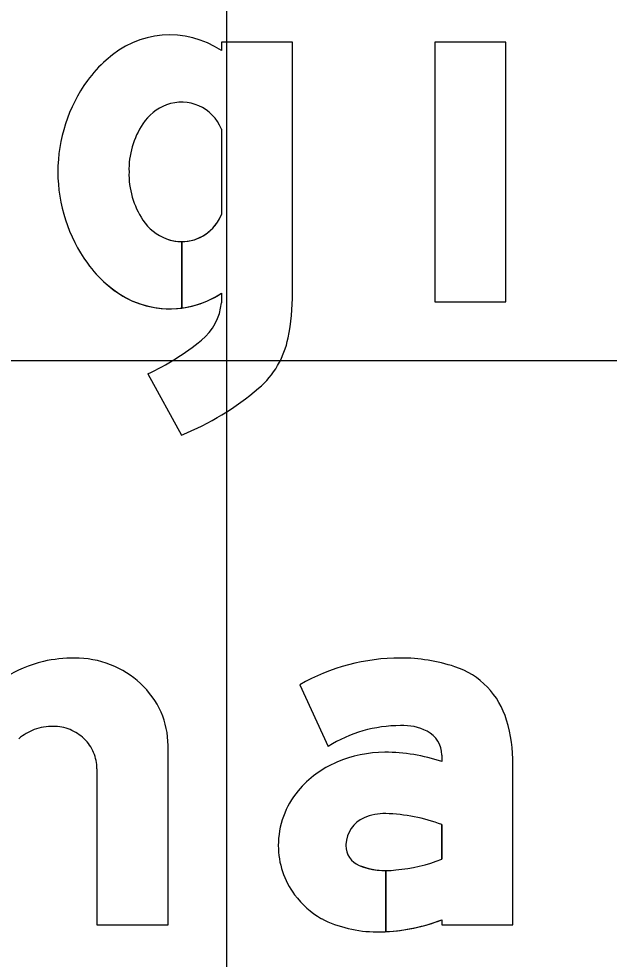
# Model space of a CAD drawing. Extents: x 1797809 to 2198143, y 249608 to 1237864.
# Drawn here: x 2194653.04 to 2194654.879, y 1237207.243 to 1237210.17 of the extents above; entities that cross this region are included whole.
import ezdxf

# ---------------------------------------------------------------- set-up
doc = ezdxf.new("R2010")
doc.units = 0
for name, color, linetype in [('GSBWFILL', 7, 'Continuous'), ('GSCOLORFILL', 7, 'Continuous'), ('GSOUTLINE', 7, 'Continuous'), ('GSSHT', 7, 'Continuous')]:
    doc.layers.add(name, color=color, linetype=linetype)

msp = doc.modelspace()

# ---------------------------------------------------------------- linework, layer by layer
at = {"layer": 'GSBWFILL'}
for p, q in [((2194653.6709, 1237209.8263), (2194653.6709, 1237209.5609)), ((2194653.5472, 1237209.2697), (2194653.5472, 1237209.4766)), ((2194653.5473, 1237209.4766), (2194653.5473, 1237209.2697)), ((2194653.6709, 1237209.3159), (2194653.6709, 1237209.2862)), ((2194653.4417, 1237209.0647), (2194653.5465, 1237208.8743)), ((2194653.2834, 1237207.8354), (2194653.2834, 1237207.3498))]:
    msp.add_line(p, q, dxfattribs=at)
for points in [[(2194653.8924, 1237209.3169), (2194653.8924, 1237210.0978), (2194653.6709, 1237210.0978), (2194653.6709, 1237210.0714)], [(2194653.9147, 1237208.097), (2194654.0036, 1237207.9051)], [(2194653.2834, 1237207.3498), (2194653.5048, 1237207.3498), (2194653.5048, 1237207.9083)], [(2194654.3574, 1237207.8781), (2194654.3574, 1237207.8577)], [(2194654.3574, 1237207.3653), (2194654.3574, 1237207.3498), (2194654.5788, 1237207.3498), (2194654.5788, 1237207.8494)], [(2194654.3574, 1237207.6617), (2194654.3574, 1237207.5541)], [(2194654.183, 1237207.3283), (2194654.183, 1237207.5183)], [(2194654.1831, 1237207.5183), (2194654.1831, 1237207.3283)]]:
    msp.add_lwpolyline(points, dxfattribs=at)
msp.add_lwpolyline([(2194654.3353, 1237209.2895), (2194654.5567, 1237209.2895), (2194654.5567, 1237210.0978), (2194654.3353, 1237210.0978)], close=True, dxfattribs=at)
for centre, major_axis, ratio, start_param, end_param in [((2194653.5104, 1237209.83), (0, 0.2899), 0.999997, 5.696193, 7.034788), ((2194653.5397, 1237209.7746), (0, 0.3508), 0.999997, 0.704703, 0.952762), ((2194653.6459, 1237209.6936), (0, 0.4843), 0.999997, 0.943678, 1.570796), ((2194653.5472, 1237209.7778), (0, 0.1329), 0.999997, 5.086447, 6.647393), ((2194653.5551, 1237209.7571), (0, 0.155), 0.999997, 0.364208, 0.979941), ((2194653.6388, 1237209.701), (0, 0.2557), 0.999997, 0.979941, 1.599528), ((2194653.6459, 1237209.6936), (0, 0.4843), 0.999997, 1.570796, 2.197914), ((2194653.6388, 1237209.6863), (0, 0.2557), 0.999997, 1.542065, 2.161651), ((2194653.5551, 1237209.6302), (0, 0.155), 0.999997, 2.161651, 2.777385), ((2194653.5472, 1237209.6095), (0, 0.1329), 0.999997, 3.142009, 4.338331), ((2194653.5472, 1237209.6095), (0, 0.1329), 0.999997, 2.777385, 3.141593), ((2194653.5397, 1237209.6127), (0, 0.3508), 0.999997, 2.188831, 2.436889), ((2194653.5104, 1237209.5573), (0, 0.2899), 0.999997, 2.38999, 3.269164), ((2194653.5104, 1237209.5573), (0, 0.2899), 0.999997, 3.269357, 3.728585), ((2194653.1727, 1237209.3169), (0, 0.7197), 0.999997, 4.516397, 4.712389), ((2194653.5025, 1237209.3012), (0, 0.1691), 0.999997, 3.821067, 4.623797), ((2194653.0856, 1237209.8172), (0, 0.8325), 0.999997, 3.583493, 3.821067), ((2194653.6071, 1237209.2307), (0, 0.2768), 0.999997, 3.848521, 4.516397), ((2194653.2183, 1237209.6858), (0, 0.8754), 0.999997, 3.525928, 3.848521), ((2194653.2097, 1237207.7817), (0, 0.3987), 0.999993, 0.235088, 0.567132), ((2194653.2135, 1237207.7373), (0, 0.4429), 0.999993, 0, 0.219986), ((2194653.2135, 1237207.8685), (0, 0.3117), 0.999993, 5.914285, 6.283185), ((2194653.221, 1237207.8879), (0, 0.2909), 0.999993, 5.532258, 5.914285), ((2194654.2288, 1237207.5455), (0, 0.6347), 0.999993, 0, 0.517719), ((2194654.2288, 1237207.6382), (0, 0.542), 0.999993, 5.96613, 6.283185), ((2194654.3201, 1237207.9165), (0, 0.2491), 0.999993, 4.997165, 5.96613), ((2194653.2326, 1237207.9003), (0, 0.2739), 0.999993, 5.130076, 5.532258), ((2194653.2506, 1237207.9083), (0, 0.2542), 0.999993, 4.712389, 5.130076), ((2194654.0909, 1237207.8494), (0, 0.4879), 0.999993, 4.712389, 4.997165), ((2194653.14, 1237207.8138), (0, 0.1524), 0.999993, 0.345704, 0.715718), ((2194653.1474, 1237207.7932), (0, 0.1743), 0.999993, 0, 0.345704), ((2194653.1474, 1237207.8276), (0, 0.1399), 0.999993, 5.900624, 6.283185), ((2194653.1489, 1237207.8314), (0, 0.1358), 0.999993, 5.51227, 5.900624), ((2194654.2288, 1237207.5455), (0, 0.4243), 0.999993, 0, 0.559495), ((2194654.2367, 1237207.8023), (0, 0.1678), 0.999993, 5.822746, 6.330435), ((2194653.1513, 1237207.8338), (0, 0.1324), 0.999993, 5.115435, 5.51227), ((2194654.2744, 1237207.8781), (0, 0.083), 0.999993, 4.712389, 5.822746), ((2194653.155, 1237207.8354), (0, 0.1284), 0.999993, 4.712389, 5.115435), ((2194654.1798, 1237207.507), (0, 0.3797), 0.999993, 0, 0.404512), ((2194654.1798, 1237207.3277), (0, 0.559), 0.999993, 5.959871, 6.283185), ((2194654.1538, 1237207.5635), (0, 0.3175), 0.999993, 0.399285, 0.87593), ((2194654.1147, 1237207.5961), (0, 0.2667), 0.999993, 0.87593, 1.570796), ((2194654.1788, 1237207.5358), (0, 0.1601), 0.999993, 6.259455, 6.691732), ((2194654.1671, 1237207.1516), (0, 0.5444), 0.999993, 5.926185, 6.254823), ((2194654.1526, 1237207.5963), (0, 0.0941), 0.999993, 0.408547, 1.530785), ((2194654.103, 1237207.5961), (0, 0.2549), 0.999993, 1.570796, 2.21394), ((2194654.1587, 1237207.5961), (0, 0.1002), 0.999993, 1.530785, 1.570796), ((2194654.1249, 1237207.5961), (0, 0.0664), 0.999993, 1.570796, 2.757027), ((2194654.1701, 1237208.0304), (0, 0.5118), 0.999993, 3.228562, 3.516221), ((2194654.183, 1237207.7398), (0, 0.2214), 0.999993, 2.757027, 3.141593), ((2194654.183, 1237207.7398), (0, 0.2214), 0.999993, 3.141843, 3.28451), ((2194654.1256, 1237207.613), (0, 0.2832), 0.999993, 2.21394, 2.611125), ((2194654.1546, 1237207.7086), (0, 0.381), 0.999993, 2.672443, 3.141593), ((2194654.1546, 1237207.8928), (0, 0.5652), 0.999993, 3.192057, 3.508644), ((2194654.1546, 1237207.8928), (0, 0.5652), 0.999993, 3.141593, 3.191959)]:
    msp.add_ellipse(centre, major_axis=major_axis, ratio=ratio, start_param=start_param, end_param=end_param, dxfattribs=at)
at = {"layer": 'GSCOLORFILL'}
for p, q in [((2194653.6709, 1237209.8263), (2194653.6709, 1237209.5609)), ((2194653.5472, 1237209.2697), (2194653.5472, 1237209.4766)), ((2194653.5473, 1237209.4766), (2194653.5473, 1237209.2697)), ((2194653.6709, 1237209.3159), (2194653.6709, 1237209.2862)), ((2194653.4417, 1237209.0647), (2194653.5465, 1237208.8743)), ((2194653.2834, 1237207.8354), (2194653.2834, 1237207.3498))]:
    msp.add_line(p, q, dxfattribs=at)
for points in [[(2194653.8924, 1237209.3169), (2194653.8924, 1237210.0978), (2194653.6709, 1237210.0978), (2194653.6709, 1237210.0714)], [(2194653.9147, 1237208.097), (2194654.0036, 1237207.9051)], [(2194653.2834, 1237207.3498), (2194653.5048, 1237207.3498), (2194653.5048, 1237207.9083)], [(2194654.3574, 1237207.8781), (2194654.3574, 1237207.8577)], [(2194654.3574, 1237207.3653), (2194654.3574, 1237207.3498), (2194654.5788, 1237207.3498), (2194654.5788, 1237207.8494)], [(2194654.3574, 1237207.6617), (2194654.3574, 1237207.5541)], [(2194654.183, 1237207.3283), (2194654.183, 1237207.5183)], [(2194654.1831, 1237207.5183), (2194654.1831, 1237207.3283)]]:
    msp.add_lwpolyline(points, dxfattribs=at)
msp.add_lwpolyline([(2194654.3353, 1237209.2895), (2194654.5567, 1237209.2895), (2194654.5567, 1237210.0978), (2194654.3353, 1237210.0978)], close=True, dxfattribs=at)
for centre, major_axis, ratio, start_param, end_param in [((2194653.5104, 1237209.83), (0, 0.2899), 0.999997, 5.696193, 7.034788), ((2194653.5397, 1237209.7746), (0, 0.3508), 0.999997, 0.704703, 0.952762), ((2194653.6459, 1237209.6936), (0, 0.4843), 0.999997, 0.943678, 1.570796), ((2194653.5472, 1237209.7778), (0, 0.1329), 0.999997, 5.086447, 6.647393), ((2194653.5551, 1237209.7571), (0, 0.155), 0.999997, 0.364208, 0.979941), ((2194653.6388, 1237209.701), (0, 0.2557), 0.999997, 0.979941, 1.599528), ((2194653.6459, 1237209.6936), (0, 0.4843), 0.999997, 1.570796, 2.197914), ((2194653.6388, 1237209.6863), (0, 0.2557), 0.999997, 1.542065, 2.161651), ((2194653.5551, 1237209.6302), (0, 0.155), 0.999997, 2.161651, 2.777385), ((2194653.5472, 1237209.6095), (0, 0.1329), 0.999997, 3.142009, 4.338331), ((2194653.5472, 1237209.6095), (0, 0.1329), 0.999997, 2.777385, 3.141593), ((2194653.5397, 1237209.6127), (0, 0.3508), 0.999997, 2.188831, 2.436889), ((2194653.5104, 1237209.5573), (0, 0.2899), 0.999997, 2.38999, 3.269164), ((2194653.5104, 1237209.5573), (0, 0.2899), 0.999997, 3.269357, 3.728585), ((2194653.1727, 1237209.3169), (0, 0.7197), 0.999997, 4.516397, 4.712389), ((2194653.5025, 1237209.3012), (0, 0.1691), 0.999997, 3.821067, 4.623797), ((2194653.0856, 1237209.8172), (0, 0.8325), 0.999997, 3.583493, 3.821067), ((2194653.6071, 1237209.2307), (0, 0.2768), 0.999997, 3.848521, 4.516397), ((2194653.2183, 1237209.6858), (0, 0.8754), 0.999997, 3.525928, 3.848521), ((2194653.2097, 1237207.7817), (0, 0.3987), 0.999993, 0.235088, 0.567132), ((2194653.2135, 1237207.7373), (0, 0.4429), 0.999993, 0, 0.219986), ((2194653.2135, 1237207.8685), (0, 0.3117), 0.999993, 5.914285, 6.283185), ((2194653.221, 1237207.8879), (0, 0.2909), 0.999993, 5.532258, 5.914285), ((2194654.2288, 1237207.5455), (0, 0.6347), 0.999993, 0, 0.517719), ((2194654.2288, 1237207.6382), (0, 0.542), 0.999993, 5.96613, 6.283185), ((2194654.3201, 1237207.9165), (0, 0.2491), 0.999993, 4.997165, 5.96613), ((2194653.2326, 1237207.9003), (0, 0.2739), 0.999993, 5.130076, 5.532258), ((2194653.2506, 1237207.9083), (0, 0.2542), 0.999993, 4.712389, 5.130076), ((2194654.0909, 1237207.8494), (0, 0.4879), 0.999993, 4.712389, 4.997165), ((2194653.14, 1237207.8138), (0, 0.1524), 0.999993, 0.345704, 0.715718), ((2194653.1474, 1237207.7932), (0, 0.1743), 0.999993, 0, 0.345704), ((2194653.1474, 1237207.8276), (0, 0.1399), 0.999993, 5.900624, 6.283185), ((2194653.1489, 1237207.8314), (0, 0.1358), 0.999993, 5.51227, 5.900624), ((2194654.2288, 1237207.5455), (0, 0.4243), 0.999993, 0, 0.559495), ((2194654.2367, 1237207.8023), (0, 0.1678), 0.999993, 5.822746, 6.330435), ((2194653.1513, 1237207.8338), (0, 0.1324), 0.999993, 5.115435, 5.51227), ((2194654.2744, 1237207.8781), (0, 0.083), 0.999993, 4.712389, 5.822746), ((2194653.155, 1237207.8354), (0, 0.1284), 0.999993, 4.712389, 5.115435), ((2194654.1798, 1237207.507), (0, 0.3797), 0.999993, 0, 0.404512), ((2194654.1798, 1237207.3277), (0, 0.559), 0.999993, 5.959871, 6.283185), ((2194654.1538, 1237207.5635), (0, 0.3175), 0.999993, 0.399285, 0.87593), ((2194654.1147, 1237207.5961), (0, 0.2667), 0.999993, 0.87593, 1.570796), ((2194654.1788, 1237207.5358), (0, 0.1601), 0.999993, 6.259455, 6.691732), ((2194654.1671, 1237207.1516), (0, 0.5444), 0.999993, 5.926185, 6.254823), ((2194654.1526, 1237207.5963), (0, 0.0941), 0.999993, 0.408547, 1.530785), ((2194654.103, 1237207.5961), (0, 0.2549), 0.999993, 1.570796, 2.21394), ((2194654.1587, 1237207.5961), (0, 0.1002), 0.999993, 1.530785, 1.570796), ((2194654.1249, 1237207.5961), (0, 0.0664), 0.999993, 1.570796, 2.757027), ((2194654.1701, 1237208.0304), (0, 0.5118), 0.999993, 3.228562, 3.516221), ((2194654.183, 1237207.7398), (0, 0.2214), 0.999993, 2.757027, 3.141593), ((2194654.183, 1237207.7398), (0, 0.2214), 0.999993, 3.141843, 3.28451), ((2194654.1256, 1237207.613), (0, 0.2832), 0.999993, 2.21394, 2.611125), ((2194654.1546, 1237207.7086), (0, 0.381), 0.999993, 2.672443, 3.141593), ((2194654.1546, 1237207.8928), (0, 0.5652), 0.999993, 3.192057, 3.508644), ((2194654.1546, 1237207.8928), (0, 0.5652), 0.999993, 3.141593, 3.191959)]:
    msp.add_ellipse(centre, major_axis=major_axis, ratio=ratio, start_param=start_param, end_param=end_param, dxfattribs=at)
at = {"layer": 'GSOUTLINE'}
for p, q in [((2194653.6709, 1237209.8263), (2194653.6709, 1237209.5609)), ((2194653.6709, 1237209.3159), (2194653.6709, 1237209.2862)), ((2194653.4417, 1237209.0647), (2194653.5465, 1237208.8743)), ((2194653.2834, 1237207.8354), (2194653.2834, 1237207.3498))]:
    msp.add_line(p, q, dxfattribs=at)
for points in [[(2194653.8924, 1237209.3169), (2194653.8924, 1237210.0978), (2194653.6709, 1237210.0978), (2194653.6709, 1237210.0714)], [(2194653.9147, 1237208.097), (2194654.0036, 1237207.9051)], [(2194653.2834, 1237207.3498), (2194653.5048, 1237207.3498), (2194653.5048, 1237207.9083)], [(2194654.3574, 1237207.8781), (2194654.3574, 1237207.8577)], [(2194654.3574, 1237207.3653), (2194654.3574, 1237207.3498), (2194654.5788, 1237207.3498), (2194654.5788, 1237207.8494)], [(2194654.3574, 1237207.5541), (2194654.3574, 1237207.6617)]]:
    msp.add_lwpolyline(points, dxfattribs=at)
msp.add_lwpolyline([(2194654.3353, 1237209.2895), (2194654.5567, 1237209.2895), (2194654.5567, 1237210.0978), (2194654.3353, 1237210.0978)], close=True, dxfattribs=at)
for centre, major_axis, ratio, start_param, end_param in [((2194653.5104, 1237209.83), (0, 0.2899), 0.999997, 5.696193, 7.034788), ((2194653.5397, 1237209.7746), (0, 0.3508), 0.999997, 0.704703, 0.952762), ((2194653.6459, 1237209.6936), (0, 0.4843), 0.999997, 0.943678, 1.570796), ((2194653.5472, 1237209.7778), (0, 0.1329), 0.999997, 5.086447, 6.647393), ((2194653.5551, 1237209.7571), (0, 0.155), 0.999997, 0.364208, 0.979941), ((2194653.6388, 1237209.701), (0, 0.2557), 0.999997, 0.979941, 1.599528), ((2194653.6459, 1237209.6936), (0, 0.4843), 0.999997, 1.570796, 2.197914), ((2194653.6388, 1237209.6863), (0, 0.2557), 0.999997, 1.542065, 2.161651), ((2194653.5551, 1237209.6302), (0, 0.155), 0.999997, 2.161651, 2.777385), ((2194653.5472, 1237209.6095), (0, 0.1329), 0.999997, 2.777385, 4.338331), ((2194653.5397, 1237209.6127), (0, 0.3508), 0.999997, 2.188831, 2.436889), ((2194653.5104, 1237209.5573), (0, 0.2899), 0.999997, 2.38999, 3.728585), ((2194653.1727, 1237209.3169), (0, 0.7197), 0.999997, 4.516397, 4.712389), ((2194653.5025, 1237209.3012), (0, 0.1691), 0.999997, 3.821067, 4.623797), ((2194653.0856, 1237209.8172), (0, 0.8325), 0.999997, 3.583493, 3.821067), ((2194653.6071, 1237209.2307), (0, 0.2768), 0.999997, 3.848521, 4.516397), ((2194653.2183, 1237209.6858), (0, 0.8754), 0.999997, 3.525928, 3.848521), ((2194653.2097, 1237207.7817), (0, 0.3987), 0.999993, 0.235088, 0.567132), ((2194653.2135, 1237207.7373), (0, 0.4429), 0.999993, 0, 0.219986), ((2194653.2135, 1237207.8685), (0, 0.3117), 0.999993, 5.914285, 6.283185), ((2194653.221, 1237207.8879), (0, 0.2909), 0.999993, 5.532258, 5.914285), ((2194654.2288, 1237207.5455), (0, 0.6347), 0.999993, 6.283185, 6.800904), ((2194654.2288, 1237207.6382), (0, 0.542), 0.999993, 5.96613, 6.283185), ((2194654.3201, 1237207.9165), (0, 0.2491), 0.999993, 4.997165, 5.96613), ((2194653.2326, 1237207.9003), (0, 0.2739), 0.999993, 5.130076, 5.532258), ((2194653.2506, 1237207.9083), (0, 0.2542), 0.999993, 4.712389, 5.130076), ((2194654.0909, 1237207.8494), (0, 0.4879), 0.999993, 4.712389, 4.997165), ((2194653.14, 1237207.8138), (0, 0.1524), 0.999993, 0.345704, 0.715718), ((2194653.1474, 1237207.7932), (0, 0.1743), 0.999993, 0, 0.345704), ((2194653.1474, 1237207.8276), (0, 0.1399), 0.999993, 5.900624, 6.283185), ((2194653.1489, 1237207.8314), (0, 0.1358), 0.999993, 5.51227, 5.900624), ((2194654.2288, 1237207.5455), (0, 0.4243), 0.999993, 0, 0.559495), ((2194654.2367, 1237207.8023), (0, 0.1678), 0.999993, 5.822746, 6.330435), ((2194653.1513, 1237207.8338), (0, 0.1324), 0.999993, 5.115435, 5.51227), ((2194654.2744, 1237207.8781), (0, 0.083), 0.999993, 4.712389, 5.822746), ((2194653.155, 1237207.8354), (0, 0.1284), 0.999993, 4.712389, 5.115435), ((2194654.1798, 1237207.507), (0, 0.3797), 0.999993, 0, 0.404512), ((2194654.1798, 1237207.3277), (0, 0.559), 0.999993, 5.959871, 6.283185), ((2194654.1538, 1237207.5635), (0, 0.3175), 0.999993, 0.399285, 0.87593), ((2194654.1147, 1237207.5961), (0, 0.2667), 0.999993, 0.87593, 1.570796), ((2194654.1788, 1237207.5358), (0, 0.1601), 0.999993, 6.25958, 6.691732), ((2194654.1671, 1237207.1516), (0, 0.5444), 0.999993, 5.926185, 6.254787), ((2194654.1824, 1237207.6875), (0, 0.0083), 0.999993, 6.254787, 6.25958), ((2194654.1526, 1237207.5963), (0, 0.0941), 0.999993, 0.408547, 1.530785), ((2194654.103, 1237207.5961), (0, 0.2549), 0.999993, 1.570796, 2.21394), ((2194654.1587, 1237207.5961), (0, 0.1002), 0.999993, 1.530785, 1.570796), ((2194654.1249, 1237207.5961), (0, 0.0664), 0.999993, 1.570796, 2.757027), ((2194654.1701, 1237208.0304), (0, 0.5118), 0.999993, 3.228562, 3.516221), ((2194654.183, 1237207.7398), (0, 0.2214), 0.999993, 2.757027, 3.28451), ((2194654.1256, 1237207.613), (0, 0.2832), 0.999993, 2.21394, 2.611125), ((2194654.1546, 1237207.7086), (0, 0.381), 0.999993, 2.672443, 3.141593), ((2194654.1546, 1237207.8928), (0, 0.5652), 0.999993, 3.141593, 3.508644)]:
    msp.add_ellipse(centre, major_axis=major_axis, ratio=ratio, start_param=start_param, end_param=end_param, dxfattribs=at)
at = {"layer": 'GSSHT'}
for p, q in [((2194653.6881, 1237163.1062), (2194653.6881, 1237223.1062)), ((2194547.6881, 1237209.1062), (2194677.6881, 1237209.1062))]:
    msp.add_line(p, q, dxfattribs=at)

doc.saveas('drawing.dxf')
